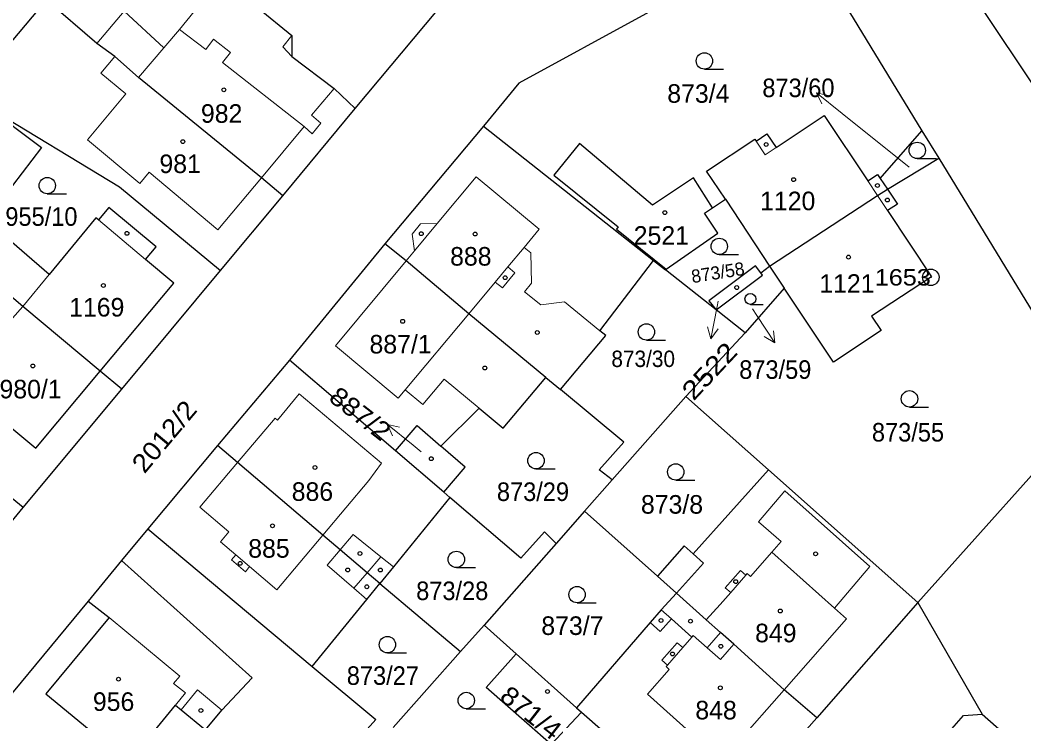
# Model space of a CAD drawing. Extents: x -679733 to -673243, y -1075091 to -1066557.
# Drawn here: x -676463.7 to -676371.8, y -1070746.5 to -1070682.4 of the extents above; entities that cross this region are included whole.
import ezdxf
from ezdxf.enums import TextEntityAlignment as Align

# ---------------------------------------------------------------- set-up
doc = ezdxf.new("R2010")
doc.units = 0
doc.header["$LTSCALE"] = 0.68
for name, color, linetype, lineweight in [('1', 7, 'Continuous', 25), ('3', 7, 'Continuous', 25), ('4', 7, 'Continuous', 13), ('5', 7, 'Continuous', 25), ('7', 7, 'Continuous', 13), ('8', 7, 'Continuous', 25)]:
    doc.layers.add(name, color=color, linetype=linetype, lineweight=lineweight)
doc.layers.add('2', color=7, linetype='Continuous')

msp = doc.modelspace()

# ---------------------------------------------------------------- linework, layer by layer
at = {"layer": '1'}
for p, q in [((-676466.16, -1070686.36), (-676461.27, -1070680.58)), ((-676439.64, -1070698.47), (-676433.02, -1070690.5)), ((-676421.28, -1070692.1), (-676430.29, -1070702.87)), ((-676384.95, -1070696.89), (-676381.13, -1070692.52)), ((-676381.13, -1070692.52), (-676379.58, -1070695.04)), ((-676400.29, -1070699.59), (-676399.11, -1070698.8)), ((-676399.11, -1070698.8), (-676395.08, -1070704.92)), ((-676454.37, -1070716.19), (-676445.35, -1070705.33)), ((-676395.87, -1070705.54), (-676395.08, -1070704.92)), ((-676395.08, -1070704.92), (-676393.73, -1070706.94)), ((-676456.35, -1070714.54), (-676463.45, -1070708.61)), ((-676415.57, -1070715.1), (-676414.22, -1070716.22)), ((-676402.74, -1070716.84), (-676409.48, -1070724.47)), ((-676409.48, -1070724.47), (-676412.03, -1070727.34)), ((-676424.34, -1070726.09), (-676424.91, -1070725.6)), ((-676452.01, -1070728.97), (-676454.41, -1070731.87)), ((-676454.41, -1070731.87), (-676457.47, -1070735.57)), ((-676430.75, -1070733.95), (-676423.38, -1070740.18)), ((-676381.5, -1070735.71), (-676390.75, -1070746.25)), ((-676421.22, -1070737.76), (-676423.38, -1070740.18)), ((-676423.38, -1070740.18), (-676429.54, -1070747.14)), ((-676418.28, -1070740.39), (-676412.74, -1070745.34))]:
    msp.add_line(p, q, dxfattribs=at)
for points in [[(-676368.86, -1070691.45), (-676394.91, -1070652.43), (-676427.18, -1070602.77), (-676435.12, -1070610.39)], [(-676435.12, -1070610.39), (-676434.16, -1070610.43), (-676419.33, -1070632.93), (-676415.86, -1070638.19), (-676404.14, -1070655.98), (-676390.91, -1070676.49), (-676381.13, -1070692.52)], [(-676433.02, -1070690.5), (-676409.31, -1070662.16), (-676404.14, -1070655.98)], [(-676390.91, -1070676.49), (-676394.78, -1070675.44), (-676418.02, -1070688.17), (-676421.28, -1070692.1), (-676405.7, -1070704.41), (-676404.62, -1070705.26), (-676404.54, -1070705.2)], [(-676445.1, -1070678.64), (-676438.81, -1070683.82), (-676438.81, -1070685.73), (-676434.94, -1070688.67), (-676433.02, -1070690.5)], [(-676439.64, -1070698.47), (-676441.6, -1070696.83), (-676452.84, -1070687.66), (-676455.02, -1070685.74), (-676456.65, -1070684.54), (-676461.27, -1070680.58)], [(-676466.81, -1070690.27), (-676461.72, -1070694.07), (-676464.37, -1070697.54), (-676466.26, -1070696.12), (-676468.56, -1070699.19)], [(-676466.81, -1070690.27), (-676454.59, -1070697.67), (-676445.35, -1070705.33), (-676439.64, -1070698.47)], [(-676399.11, -1070698.8), (-676400.85, -1070696.23), (-676396.42, -1070693.29), (-676396.3, -1070693.47), (-676395.32, -1070692.82), (-676394.49, -1070694.07), (-676390.08, -1070691.13), (-676386.09, -1070697.12), (-676385.19, -1070696.52), (-676384.95, -1070696.89)], [(-676400.29, -1070699.59), (-676402.03, -1070696.83), (-676405.79, -1070699.34), (-676412.47, -1070693.69), (-676414.82, -1070696.58), (-676408.93, -1070701.33), (-676409.09, -1070701.53), (-676404.54, -1070705.2)], [(-676384.95, -1070696.89), (-676384.29, -1070697.87), (-676379.58, -1070695.04)], [(-676379.58, -1070695.04), (-676365.61, -1070717.94), (-676381.5, -1070735.71)], [(-676395.08, -1070704.92), (-676385.2, -1070698.46), (-676384.29, -1070697.87)], [(-676384.29, -1070697.87), (-676383.38, -1070699.24), (-676384.28, -1070699.84), (-676380.25, -1070705.89), (-676385.74, -1070709.49), (-676384.87, -1070710.82), (-676389.23, -1070713.72), (-676393.73, -1070706.94)], [(-676456.35, -1070714.54), (-676449.61, -1070706.47), (-676452.2, -1070704.3), (-676451.24, -1070703.16), (-676455.56, -1070699.55), (-676456.52, -1070700.69), (-676456.76, -1070700.49), (-676461.03, -1070705.67), (-676468.56, -1070699.19)], [(-676404.54, -1070705.2), (-676399.81, -1070701.91), (-676401.03, -1070700.08), (-676400.29, -1070699.59)], [(-676415.57, -1070715.1), (-676422.62, -1070709.27), (-676428.34, -1070704.43), (-676430.29, -1070702.87), (-676439.04, -1070713.51)], [(-676414.22, -1070716.22), (-676410.08, -1070711.28), (-676410.61, -1070710.84), (-676405.7, -1070704.41)], [(-676397.31, -1070711.03), (-676399.97, -1070708.91), (-676404.62, -1070705.26)], [(-676395.87, -1070705.54), (-676396.36, -1070704.9), (-676400.63, -1070708.09), (-676399.97, -1070708.91)], [(-676399.97, -1070708.91), (-676395.72, -1070705.75), (-676395.87, -1070705.54)], [(-676463.45, -1070708.61), (-676465.73, -1070706.7), (-676472.98, -1070714.34)], [(-676393.73, -1070706.94), (-676397.31, -1070711.03), (-676402.74, -1070716.84), (-676395.18, -1070723.57), (-676381.5, -1070735.71)], [(-676463.45, -1070708.61), (-676469.58, -1070715.49), (-676462.26, -1070721.59), (-676456.35, -1070714.54)], [(-676424.91, -1070725.6), (-676429.33, -1070721.82), (-676439.04, -1070713.51), (-676445.61, -1070721.34)], [(-676463.42, -1070727.02), (-676454.37, -1070716.19), (-676456.35, -1070714.54)], [(-676425.16, -1070721.39), (-676421.65, -1070717.93), (-676419.46, -1070719.76), (-676415.57, -1070715.1)], [(-676409.48, -1070724.47), (-676410.67, -1070723.57), (-676408.41, -1070721.03), (-676414.22, -1070716.22)], [(-676466.85, -1070731.18), (-676463.42, -1070727.02), (-676473.15, -1070719.06)], [(-676429.33, -1070721.82), (-676427.33, -1070719.49), (-676425.16, -1070721.39)], [(-676445.61, -1070721.34), (-676452.01, -1070728.97), (-676436.96, -1070741.55)], [(-676430.75, -1070733.95), (-676431.91, -1070732.97), (-676434.38, -1070730.88), (-676435.97, -1070729.53), (-676443.78, -1070722.9), (-676445.61, -1070721.34)], [(-676424.91, -1070725.6), (-676422.96, -1070723.32), (-676425.16, -1070721.39)], [(-676395.18, -1070723.57), (-676402.08, -1070731.25), (-676402.91, -1070730.52), (-676405.33, -1070733.3)], [(-676424.34, -1070726.09), (-676429.51, -1070732.43), (-676430.75, -1070733.95)], [(-676414.63, -1070730.29), (-676415.68, -1070729.22), (-676417.84, -1070731.65), (-676424.34, -1070726.09)], [(-676403.6, -1070734.84), (-676405.33, -1070733.3), (-676412.03, -1070727.34), (-676414.63, -1070730.29), (-676421.22, -1070737.76), (-676418.28, -1070740.39)], [(-676457.47, -1070735.57), (-676455.54, -1070737.08), (-676461.33, -1070744.06), (-676453.75, -1070750.3), (-676449.46, -1070745.09), (-676448.95, -1070745.51), (-676446.71, -1070747.36), (-676445.21, -1070745.55), (-676442.44, -1070742.58), (-676454.41, -1070731.87)], [(-676436.96, -1070741.55), (-676431.95, -1070735.42), (-676430.75, -1070733.95)], [(-676457.47, -1070735.57), (-676468.43, -1070748.83), (-676454.95, -1070759.63)], [(-676403.6, -1070734.84), (-676404.99, -1070736.38), (-676406.02, -1070737.54), (-676412.74, -1070745.34), (-676412.31, -1070745.75), (-676399.91, -1070756.6), (-676390.75, -1070746.25)], [(-676390.75, -1070746.25), (-676393.75, -1070743.68), (-676398.36, -1070739.52), (-676399.57, -1070738.46), (-676400.88, -1070737.28), (-676403.6, -1070734.84)], [(-676381.5, -1070735.71), (-676375.62, -1070745.93), (-676373.57, -1070747.73)], [(-676417.31, -1070746.73), (-676421.03, -1070743.49), (-676418.28, -1070740.39)], [(-676436.96, -1070741.55), (-676431.12, -1070746.42), (-676433.23, -1070748.77), (-676434.71, -1070751.29)], [(-676412.31, -1070745.75), (-676415.06, -1070748.68), (-676417.31, -1070746.73)], [(-676383.32, -1070752.87), (-676377.34, -1070746.05), (-676375.62, -1070745.93)]]:
    msp.add_lwpolyline(points, dxfattribs=at)
at = {"layer": '3'}
for p, q in [((-676401.043, -1070686.89), (-676399.293, -1070686.89)), ((-676381.563, -1070695.08), (-676379.813, -1070695.08)), ((-676461.203, -1070698.3), (-676459.453, -1070698.3)), ((-676399.683, -1070703.86), (-676397.933, -1070703.86)), ((-676396.835, -1070708.42), (-676395.663, -1070708.42)), ((-676406.353, -1070711.69), (-676404.603, -1070711.69)), ((-676382.273, -1070717.81), (-676380.523, -1070717.81)), ((-676416.463, -1070723.47), (-676414.713, -1070723.47)), ((-676403.673, -1070724.5), (-676401.923, -1070724.5)), ((-676423.753, -1070732.51), (-676422.003, -1070732.51)), ((-676412.703, -1070735.73), (-676410.953, -1070735.73)), ((-676430.063, -1070740.31), (-676428.313, -1070740.31)), ((-676422.843, -1070745.42), (-676421.093, -1070745.42))]:
    msp.add_line(p, q, dxfattribs=at)
for centre, radius in [((-676401.0429, -1070686.1398), 0.75), ((-676381.5629, -1070694.3298), 0.75), ((-676461.2029, -1070697.5498), 0.75), ((-676399.6829, -1070703.1098), 0.75), ((-676396.8352, -1070707.9174), 0.5025), ((-676406.3529, -1070710.9398), 0.75), ((-676382.2729, -1070717.0598), 0.75), ((-676416.4629, -1070722.7198), 0.75), ((-676403.6729, -1070723.7498), 0.75), ((-676423.7529, -1070731.7598), 0.75), ((-676412.7029, -1070734.9798), 0.75), ((-676430.0629, -1070739.5598), 0.75), ((-676422.8429, -1070744.6698), 0.75)]:
    msp.add_circle(centre, radius, dxfattribs=at)
at = {"layer": '4'}
for p, q in [((-676449.11, -1070683.25), (-676447.09, -1070680.8)), ((-676450.52, -1070684.95), (-676449.11, -1070683.25)), ((-676449.11, -1070683.25), (-676446.7, -1070685.09)), ((-676446.7, -1070685.09), (-676445.97, -1070684.16)), ((-676445.97, -1070684.16), (-676444.44, -1070685.36)), ((-676452.84, -1070687.66), (-676450.52, -1070684.95)), ((-676456.29, -1070687.26), (-676455.02, -1070685.74)), ((-676444.44, -1070685.36), (-676445.17, -1070686.29)), ((-676445.17, -1070686.29), (-676437.68, -1070692.13)), ((-676454.01, -1070689.16), (-676456.29, -1070687.26)), ((-676457.52, -1070693.37), (-676454.01, -1070689.16)), ((-676441.6, -1070696.83), (-676437.68, -1070692.13)), ((-676452.74, -1070697.36), (-676457.52, -1070693.37)), ((-676395.47, -1070694.72), (-676396.3, -1070693.47)), ((-676394.49, -1070694.07), (-676395.47, -1070694.72)), ((-676451.88, -1070696.33), (-676452.74, -1070697.36)), ((-676445.58, -1070701.59), (-676451.88, -1070696.33)), ((-676445.58, -1070701.59), (-676441.6, -1070696.83)), ((-676425.51, -1070701.02), (-676421.93, -1070696.74)), ((-676416.17, -1070701.54), (-676421.93, -1070696.74)), ((-676386.09, -1070697.12), (-676385.2, -1070698.46)), ((-676385.2, -1070698.46), (-676384.28, -1070699.84)), ((-676456.52, -1070700.69), (-676452.2, -1070704.3)), ((-676427.81, -1070701.99), (-676427.05, -1070701.06)), ((-676427.58, -1070703.51), (-676425.51, -1070701.02)), ((-676427.05, -1070701.06), (-676425.51, -1070701.02)), ((-676417.55, -1070703.2), (-676416.17, -1070701.54)), ((-676427.58, -1070703.51), (-676427.81, -1070701.99)), ((-676428.34, -1070704.43), (-676427.58, -1070703.51)), ((-676419.04, -1070704.99), (-676417.55, -1070703.2)), ((-676417.55, -1070703.2), (-676416.95, -1070703.7)), ((-676434.83, -1070712.21), (-676428.34, -1070704.43)), ((-676416.95, -1070703.7), (-676416.86, -1070706.49)), ((-676420.2, -1070706.37), (-676419.04, -1070704.99)), ((-676419.04, -1070704.99), (-676418.39, -1070705.53)), ((-676461.03, -1070705.67), (-676463.45, -1070708.61)), ((-676418.39, -1070705.53), (-676419.54, -1070706.91)), ((-676422.62, -1070709.27), (-676420.2, -1070706.37)), ((-676419.54, -1070706.91), (-676420.2, -1070706.37)), ((-676416.86, -1070706.49), (-676417.51, -1070707.28)), ((-676417.51, -1070707.28), (-676416.02, -1070708.46)), ((-676416.02, -1070708.46), (-676413.85, -1070708.17)), ((-676413.85, -1070708.17), (-676410.61, -1070710.84)), ((-676428.44, -1070716.24), (-676422.62, -1070709.27)), ((-676434.83, -1070712.21), (-676429.08, -1070717.01)), ((-676426.82, -1070717.59), (-676424.86, -1070715.25)), ((-676424.86, -1070715.25), (-676421.65, -1070717.93)), ((-676429.08, -1070717.01), (-676428.44, -1070716.24)), ((-676428.44, -1070716.24), (-676426.82, -1070717.59)), ((-676443.78, -1070722.9), (-676440.33, -1070718.83)), ((-676440.33, -1070718.83), (-676440.14, -1070719)), ((-676447.23, -1070726.96), (-676443.78, -1070722.9)), ((-676435.97, -1070729.53), (-676431.75, -1070724.53)), ((-676396.08, -1070728.31), (-676393.68, -1070725.48)), ((-676393.68, -1070725.48), (-676385.91, -1070732.42)), ((-676447.23, -1070726.96), (-676444.57, -1070729.22)), ((-676394.01, -1070730.13), (-676396.08, -1070728.31)), ((-676444.57, -1070729.22), (-676445.35, -1070730.15)), ((-676445.35, -1070730.15), (-676443.95, -1070731.34)), ((-676440.19, -1070734.53), (-676435.97, -1070729.53)), ((-676434.38, -1070730.88), (-676433.2, -1070729.49)), ((-676433.2, -1070729.49), (-676430.66, -1070731.52)), ((-676394.87, -1070731.1), (-676394.01, -1070730.13)), ((-676435.57, -1070732.28), (-676434.38, -1070730.88)), ((-676396.82, -1070733.33), (-676394.87, -1070731.1)), ((-676389.15, -1070736.21), (-676394.87, -1070731.1)), ((-676443.95, -1070731.34), (-676444.34, -1070731.8)), ((-676444.34, -1070731.8), (-676443.06, -1070732.88)), ((-676443.95, -1070731.34), (-676442.68, -1070732.42)), ((-676431.91, -1070732.97), (-676430.66, -1070731.52)), ((-676430.66, -1070731.52), (-676429.51, -1070732.43)), ((-676402.08, -1070731.25), (-676401.13, -1070732.11)), ((-676443.06, -1070732.88), (-676442.68, -1070732.42)), ((-676442.68, -1070732.42), (-676440.19, -1070734.53)), ((-676433.14, -1070734.4), (-676435.57, -1070732.28)), ((-676433.14, -1070734.4), (-676431.91, -1070732.97)), ((-676403.6, -1070734.84), (-676401.13, -1070732.11)), ((-676399.13, -1070734.35), (-676397.74, -1070732.77)), ((-676397.74, -1070732.77), (-676397.25, -1070733.21)), ((-676385.91, -1070732.42), (-676389.15, -1070736.21)), ((-676398.63, -1070734.78), (-676397.25, -1070733.21)), ((-676397.25, -1070733.21), (-676397.12, -1070733.06)), ((-676397.12, -1070733.06), (-676396.82, -1070733.33)), ((-676431.95, -1070735.42), (-676433.14, -1070734.4)), ((-676399.61, -1070735.89), (-676398.63, -1070734.78)), ((-676398.63, -1070734.78), (-676399.13, -1070734.35)), ((-676404.07, -1070737.2), (-676404.99, -1070736.38)), ((-676399.61, -1070735.89), (-676400.88, -1070737.28)), ((-676388.05, -1070737.2), (-676389.15, -1070736.21)), ((-676449.07, -1070742.43), (-676455.54, -1070737.08)), ((-676406.02, -1070737.54), (-676405.09, -1070738.36)), ((-676404.07, -1070737.2), (-676405.09, -1070738.36)), ((-676402.19, -1070738.86), (-676404.07, -1070737.2)), ((-676393.75, -1070743.68), (-676388.05, -1070737.2)), ((-676400.79, -1070739.85), (-676399.57, -1070738.46)), ((-676404.94, -1070740.98), (-676403.53, -1070739.38)), ((-676403.53, -1070739.38), (-676403.03, -1070739.82)), ((-676403.03, -1070739.82), (-676402.19, -1070738.86)), ((-676402.19, -1070738.86), (-676402.07, -1070738.73)), ((-676402.07, -1070738.73), (-676400.79, -1070739.85)), ((-676404.43, -1070741.42), (-676403.03, -1070739.82)), ((-676400.79, -1070739.85), (-676399.58, -1070740.92)), ((-676399.58, -1070740.92), (-676398.36, -1070739.52)), ((-676404.43, -1070741.42), (-676404.94, -1070740.98)), ((-676406.24, -1070744.09), (-676404.26, -1070741.84)), ((-676404.56, -1070741.57), (-676404.43, -1070741.42)), ((-676404.26, -1070741.84), (-676404.56, -1070741.57)), ((-676449.07, -1070742.43), (-676449.65, -1070743.12)), ((-676449.65, -1070743.12), (-676448.54, -1070743.98)), ((-676449.46, -1070745.09), (-676448.54, -1070743.98)), ((-676447.45, -1070743.7), (-676448.95, -1070745.51)), ((-676447.45, -1070743.7), (-676445.21, -1070745.55)), ((-676399.45, -1070750.16), (-676393.75, -1070743.68)), ((-676406.24, -1070744.09), (-676399.45, -1070750.16))]:
    msp.add_line(p, q, dxfattribs=at)
for points in [[(-676456.65, -1070684.54), (-676454.17, -1070681.58), (-676450.52, -1070684.95)], [(-676438.81, -1070683.82), (-676439.64, -1070684.84), (-676438.81, -1070685.73)], [(-676437.68, -1070692.13), (-676436.96, -1070692.8), (-676436.16, -1070691.83), (-676437.02, -1070691.09), (-676434.94, -1070688.67)], [(-676440.14, -1070719), (-676438.14, -1070716.61), (-676430.59, -1070722.94), (-676431.75, -1070724.53)]]:
    msp.add_lwpolyline(points, dxfattribs=at)
at = {"layer": '5'}
for centre in [(-676445.0368, -1070688.7792), (-676448.7868, -1070693.5192), (-676395.3868, -1070693.7792), (-676392.8768, -1070696.9992), (-676385.2068, -1070697.5392), (-676384.2968, -1070698.8692), (-676404.6668, -1070700.0192), (-676453.9068, -1070701.9192), (-676426.9668, -1070701.9492), (-676422.0368, -1070701.9792), (-676387.8568, -1070704.0892), (-676419.2868, -1070705.9792), (-676456.0668, -1070706.6892), (-676398.0868, -1070706.8792), (-676428.6668, -1070709.9692), (-676416.3468, -1070710.9892), (-676462.5268, -1070714.0492), (-676421.1468, -1070714.2392), (-676426.0468, -1070722.5392), (-676436.6968, -1070723.3492), (-676440.5868, -1070728.6792), (-676432.5768, -1070731.2192), (-676390.8668, -1070731.2492), (-676443.5368, -1070732.1192), (-676433.6968, -1070732.7192), (-676430.7068, -1070732.7292), (-676398.1768, -1070733.7892), (-676431.9468, -1070734.2592), (-676394.0968, -1070736.4792), (-676405.0168, -1070737.3492), (-676402.3168, -1070737.4092), (-676403.9668, -1070740.4092), (-676399.5368, -1070739.7092), (-676454.6768, -1070742.7192), (-676415.4068, -1070743.8392), (-676399.5868, -1070743.5092), (-676447.1368, -1070745.5792)]:
    msp.add_circle(centre, 0.175, dxfattribs=at)
at = {"layer": '7'}
for p, q in [((-676390.772, -1070689.051), (-676390.309, -1070690.071)), ((-676400.463, -1070711.556), (-676399.78, -1070710.668)), ((-676394.606, -1070711.937), (-676394.731, -1070710.824)), ((-676430.052, -1070719.421), (-676429.589, -1070720.441))]:
    msp.add_line(p, q, dxfattribs=at)
for points in [[(-676382.3, -1070695.85), (-676388.44, -1070690.94), (-676390.772, -1070689.051), (-676389.679, -1070689.293)], [(-676399.8, -1070708.12), (-676399.89, -1070708.61), (-676400.463, -1070711.556), (-676400.763, -1070710.477)], [(-676396.63, -1070708.82), (-676396.24, -1070709.42), (-676394.606, -1070711.937), (-676395.571, -1070711.37)], [(-676426.97, -1070721.92), (-676427.72, -1070721.31), (-676430.052, -1070719.421), (-676428.959, -1070719.663)]]:
    msp.add_lwpolyline(points, dxfattribs=at)
at = {"layer": '8'}
for radius in [0.75, 0.03]:
    msp.add_circle((-676380.32, -1070705.9398), radius, dxfattribs=at)

# ---------------------------------------------------------------- texts
at = {"layer": '2', "width": 0.95}
for s, height, p in [('873/60', 1.7, (-676392.439, -1070689.45)), ('955/10', 1.7, (-676461.739, -1070701.229)), ('873/30', 1.5, (-676406.649, -1070714.149)), ('873/55', 1.7, (-676382.409, -1070720.97)), ('873/29', 1.7, (-676416.739, -1070726.41)), ('873/28', 1.7, (-676424.129, -1070735.479)), ('873/27', 1.7, (-676430.479, -1070743.239))]:
    msp.add_text(s, height=height, dxfattribs=at).set_placement(p, align=Align.CENTER)
at = {"layer": '2'}
for s, p in [('873/4', (-676401.6, -1070689.97)), ('982', (-676445.239, -1070691.8)), ('981', (-676449.039, -1070696.4)), ('1120', (-676393.42, -1070699.8)), ('2521', (-676404.99, -1070702.96)), ('888', (-676422.429, -1070704.87)), ('1121', (-676388, -1070707.36)), ('1169', (-676456.67, -1070709.529)), ('887/1', (-676428.86, -1070712.91)), ('980/1', (-676462.73, -1070717.019)), ('886', (-676436.929, -1070726.4)), ('873/8', (-676404.01, -1070727.57)), ('885', (-676440.909, -1070731.6)), ('873/7', (-676413.13, -1070738.67)), ('849', (-676394.509, -1070739.34)), ('956', (-676455.129, -1070745.62)), ('848', (-676399.979, -1070746.4))]:
    msp.add_text(s, height=1.7, dxfattribs=at).set_placement(p, align=Align.CENTER)
msp.add_text('873/58', height=1.2, rotation=9, dxfattribs=at).set_placement((-676399.7224, -1070706.092), align=Align.CENTER)
for s, rotation, width, p in [('2522', 47, 1.2, (-676397.8961, -1070712.8784)), ('887/2', 322, 1.1, (-676430.6156, -1070721.0139))]:
    msp.add_text(s, height=1.7, rotation=rotation, dxfattribs=dict(at, width=width)).set_placement(p, align=Align.RIGHT)
at = {"layer": '2', "width": 0.95}
msp.add_text('873/59', height=1.7, dxfattribs=at).set_placement((-676397.86, -1070715.233))
at = {"layer": '2', "width": 1.1}
for s, rotation, p in [('2012/2', 50, (-676449.8424, -1070721.0514)), ('871/4', 322, (-676417.4433, -1070746.4623))]:
    msp.add_text(s, height=1.7, rotation=rotation, dxfattribs=at).set_placement(p, align=Align.CENTER)
at = {"layer": '8', "width": 1.15}
msp.add_text('1653', height=1.5, dxfattribs=at).set_placement((-676380.319, -1070706.69), align=Align.RIGHT)

doc.saveas('drawing.dxf')
